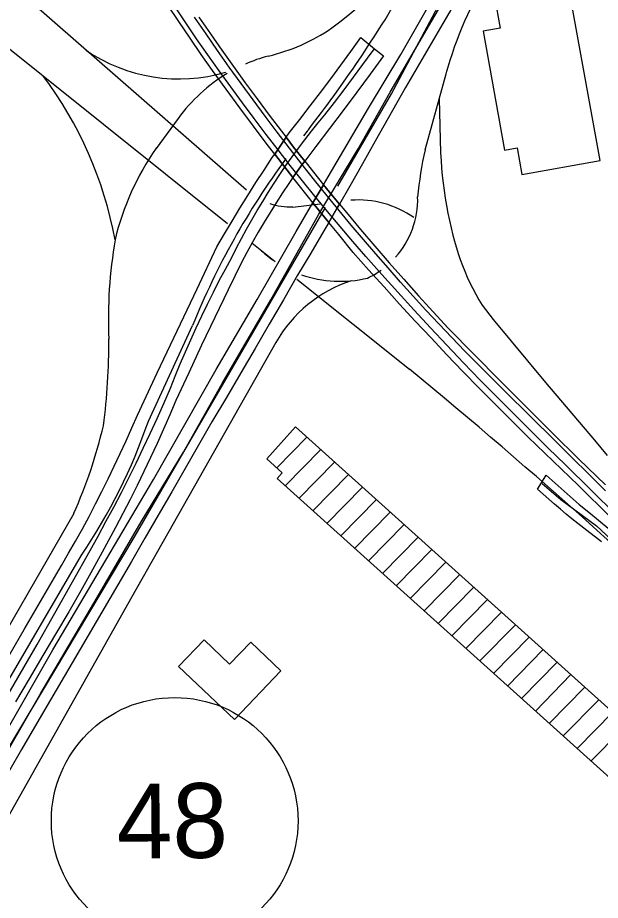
# Model space of a CAD drawing. Extents: x 3625074 to 3663148, y 511451 to 537151.
# Drawn here: x 3645924 to 3646704, y 529382 to 530563 of the extents above; entities that cross this region are included whole.
import ezdxf

# ---------------------------------------------------------------- set-up
doc = ezdxf.new("R2010")
doc.units = 0
for name, color, linetype in [('V-BLDG-OTLN', 7, 'Continuous'), ('V-BRDG-OTLN', 7, 'Continuous'), ('V-RAIL-TRAK', 7, 'Continuous'), ('V-ROAD-CNTR', 7, 'Continuous'), ('V-ROAD-IDEN', 7, 'Continuous')]:
    doc.layers.add(name, color=color, linetype=linetype)

msp = doc.modelspace()

# ---------------------------------------------------------------- linework, layer by layer
at = {"layer": 'V-BLDG-OTLN'}
for p, q in [((3646271, 529960.7), (3646311.3, 530001.8)), ((3646282.2, 529936.5), (3646329.9, 529985.1)), ((3646300.8, 529919.7), (3646348.5, 529968.4)), ((3646319.4, 529903), (3646367.1, 529951.6)), ((3646338, 529886.2), (3646385.7, 529934.9)), ((3646356.6, 529869.5), (3646404.3, 529918.1)), ((3646375.2, 529852.8), (3646422.9, 529901.4)), ((3646393.8, 529836), (3646441.5, 529884.7)), ((3646412.4, 529819.3), (3646460.1, 529867.9)), ((3646431, 529802.5), (3646478.7, 529851.2)), ((3646449.6, 529785.8), (3646497.3, 529834.4)), ((3646468.2, 529769.1), (3646515.9, 529817.7)), ((3646486.8, 529752.3), (3646534.5, 529801)), ((3646505.4, 529735.6), (3646553.1, 529784.2)), ((3646524, 529718.8), (3646571.7, 529767.5)), ((3646542.6, 529702.1), (3646590.3, 529750.7)), ((3646561.2, 529685.4), (3646608.9, 529734)), ((3646579.8, 529668.6), (3646627.5, 529717.3)), ((3646598.4, 529651.9), (3646646.1, 529700.5)), ((3646617, 529635.1), (3646664.7, 529683.8)), ((3646635.6, 529618.4), (3646683.3, 529667)), ((3646654.2, 529601.7), (3646701.9, 529650.3)), ((3646672.8, 529584.9), (3646720.5, 529633.6)), ((3646691.4, 529568.2), (3646739, 529616.8))]:
    msp.add_line(p, q, dxfattribs=at)
for points in [[(3646703.6, 530372.2), (3646664.6, 530588.6), (3646653.1, 530586.5), (3646646.2, 530624.6), (3646575.3, 530611.6), (3646562.4, 530591.6), (3646570.1, 530549.2), (3646547, 530545.1), (3646575.6, 530385.9), (3646592.5, 530389), (3646598.9, 530353.3)], [(3646936.4, 529439.2), (3646296.1, 530015.5), (3646257.6, 529972.8), (3646278.4, 529954), (3646271.4, 529946.2), (3646890.9, 529388.6)], [(3646139.8, 529694.8), (3646214.4, 529623.6), (3646276.7, 529689), (3646236.3, 529727.5), (3646208, 529697.8), (3646173.8, 529730.4)]]:
    msp.add_lwpolyline(points, close=True, dxfattribs=at)
at = {"layer": 'V-BRDG-OTLN'}
for p, q in [((3646140.2, 530558), (3646125.5, 530580.1)), ((3646155, 530536), (3646140.2, 530558)), ((3646167, 530564), (3646182.3, 530541.8)), ((3646182.3, 530541.8), (3646197.7, 530519.8)), ((3646170, 530514.1), (3646155, 530536)), ((3646197.7, 530519.8), (3646213.3, 530497.8)), ((3646185.2, 530492.4), (3646170, 530514.1)), ((3646213.3, 530497.8), (3646229, 530476)), ((3646203.2, 530467.5), (3646185.2, 530492.4)), ((3646229, 530476), (3646244.9, 530454.4)), ((3646221.5, 530442.7), (3646203.2, 530467.5)), ((3646244.9, 530454.4), (3646261, 530432.8)), ((3646239.9, 530418), (3646221.5, 530442.7)), ((3646261, 530432.8), (3646277.2, 530411.3)), ((3646258.4, 530393.5), (3646239.9, 530418)), ((3646277.2, 530411.3), (3646283.6, 530403.1)), ((3646283.6, 530403.1), (3646276.4, 530392.7)), ((3646268.3, 530380.7), (3646258.4, 530393.5)), ((3646276.4, 530392.7), (3646268.3, 530380.7))]:
    msp.add_line(p, q, dxfattribs=at)
for points in [[(3646354.9, 530313.5), (3646345.5, 530324.9), (3646333.6, 530339.5), (3646340, 530350.4), (3646393.6, 530441.9), (3646437.2, 530513.8), (3646483.4, 530595.4), (3646529.6, 530674.9), (3646542.2, 530668.9), (3646555.4, 530661.6), (3646493.1, 530555.5), (3646443.5, 530469.7), (3646402.7, 530397.8), (3646385.8, 530367.7), (3646368.8, 530337.7)], [(3646308.4, 530371), (3646293.6, 530390), (3646283.6, 530403.1), (3646287.8, 530409.2), (3646301.9, 530427.1), (3646315.9, 530445.1), (3646329.7, 530463.2), (3646343.4, 530481.4), (3646356.9, 530499.7), (3646370.3, 530518.1), (3646383.6, 530536.6), (3646401.8, 530521.7), (3646413.7, 530512.3), (3646395.9, 530487.8), (3646378, 530463.4), (3646359.9, 530439.2), (3646341.8, 530414.9), (3646323.5, 530390.8)], [(3646308.4, 530371), (3646305.1, 530366.7), (3646296.1, 530354.1), (3646292.7, 530349.2), (3646277.2, 530369.1), (3646268.3, 530380.7), (3646276.4, 530392.7), (3646283.6, 530403.1), (3646293.6, 530390)], [(3646333.6, 530339.5), (3646319.5, 530315.4), (3646315.2, 530320.7), (3646296.1, 530344.9), (3646292.7, 530349.2), (3646296.1, 530354.1), (3646305.1, 530366.7), (3646308.4, 530371), (3646310.2, 530368.8), (3646326.9, 530347.8)], [(3646354.9, 530313.5), (3646351.6, 530307.7), (3646340.7, 530289), (3646334.4, 530296.7), (3646319.5, 530315.4), (3646333.6, 530339.5), (3646345.5, 530324.9)]]:
    msp.add_lwpolyline(points, close=True, dxfattribs=at)
for points in [[(3645811.3, 529409), (3645888.4, 529543), (3645955.5, 529659.1), (3646030.8, 529787), (3646089.8, 529888.4), (3646146.3, 529981.4), (3646197.9, 530073.7), (3646263.1, 530185.5), (3646327.4, 530300.2), (3646379.8, 530387.6), (3646422.8, 530463.7), (3646478.5, 530558.8), (3646530.9, 530648.3), (3646541.8, 530668.2)], [(3645867.7, 529581.8), (3645950.3, 529724.3), (3646021.3, 529850.1), (3646032.1, 529869.3), (3646042.6, 529888.7), (3646053, 529908.1), (3646063.2, 529927.6), (3646073.2, 529947.3), (3646082.9, 529967), (3646092.5, 529986.9), (3646101.9, 530006.8), (3646111.1, 530026.8), (3646120.1, 530046.9), (3646128.9, 530067.2), (3646135.3, 530083.5), (3646142, 530099.8), (3646148.9, 530116), (3646155.9, 530132.1), (3646163.2, 530148.1), (3646170.7, 530164), (3646178.3, 530179.9), (3646186.2, 530195.6), (3646194.2, 530211.2), (3646202.4, 530226.8), (3646210.8, 530242.2), (3646217.2, 530255), (3646223.9, 530267.7), (3646230.7, 530280.2), (3646237.6, 530292.7), (3646244.8, 530305), (3646252.2, 530317.3), (3646259.7, 530329.4), (3646267.4, 530341.5), (3646275.3, 530353.4), (3646283.4, 530365.2), (3646291.6, 530376.8), (3646300, 530388.4), (3646308.6, 530399.8), (3646317.4, 530411.1), (3646326.3, 530422.3), (3646335.4, 530433.3), (3646348.3, 530449.9), (3646361.1, 530466.6), (3646373.7, 530483.4), (3646386.2, 530500.4), (3646398.5, 530517.4), (3646401.8, 530521.7), (3646402, 530522)], [(3645908, 529701), (3645932.9, 529744.1), (3645958, 529787.1), (3645983.2, 529830), (3645992.6, 529846.2), (3646001.9, 529862.6), (3646011, 529879), (3646019.9, 529895.6), (3646028.6, 529912.3), (3646037.1, 529929), (3646045.5, 529945.8), (3646053.7, 529962.8), (3646061.7, 529979.8), (3646069.5, 529996.9), (3646077.1, 530014.1), (3646084.6, 530031.3), (3646111.1, 530087.6), (3646137.7, 530143.9), (3646164.4, 530200.1), (3646191.1, 530256.3), (3646201.1, 530273.7), (3646211.4, 530291), (3646221.8, 530308.2), (3646232.3, 530325.4), (3646243.1, 530342.4), (3646254, 530359.2), (3646265.1, 530376), (3646268.3, 530380.7), (3646277.2, 530369.1), (3646292.7, 530349.2), (3646287.4, 530341.4), (3646278.8, 530328.6), (3646270.3, 530315.6), (3646262.1, 530302.6), (3646254.1, 530289.4), (3646246.2, 530276.1), (3646238.6, 530262.6), (3646231.2, 530249.1), (3646223.9, 530235.5), (3646205.9, 530198.8), (3646188.1, 530161.9), (3646170.5, 530125), (3646153.2, 530088), (3646136, 530050.9), (3646127.9, 530031.7), (3646119.5, 530012.5), (3646111, 529993.4), (3646102.2, 529974.4), (3646093.3, 529955.6), (3646084.1, 529936.8), (3646074.8, 529918.1), (3646065.2, 529899.5), (3646055.5, 529881), (3646040.2, 529852.6), (3646024.6, 529824.3), (3646008.8, 529796.1), (3645992.8, 529768), (3645976.5, 529740.1), (3645958.1, 529709.3), (3645939.8, 529678.4), (3645921.7, 529647.4)], [(3645908.5, 529606.7), (3645971.5, 529716.9), (3646042.6, 529836.9), (3646106.2, 529945.1), (3646189.9, 530092.3), (3646244.9, 530185.8), (3646297.1, 530277.2), (3646319.5, 530315.4), (3646334.4, 530296.7), (3646340.7, 530289), (3646334.2, 530277.9), (3646316.6, 530248.1), (3646298.8, 530218.5), (3646280, 530185.7), (3646261, 530152.9), (3646242, 530120.2), (3646222.8, 530087.6), (3646203.6, 530055), (3646184.3, 530022.4), (3646166.4, 529991.1), (3646148.6, 529959.9), (3646130.6, 529928.6), (3646112.6, 529897.4), (3646094.6, 529866.3), (3646076.5, 529835.1), (3646058.3, 529804.1), (3645947.1, 529613.6), (3645929.6, 529583.5), (3645912.1, 529553.4)], [(3646340.7, 530289), (3646351.6, 530307.7), (3646354.9, 530313.5), (3646364.2, 530302.3), (3646383.2, 530279.7), (3646402.3, 530257.3), (3646421.6, 530235.1), (3646441, 530213), (3646460.7, 530191.1), (3646480.4, 530169.3), (3646500.4, 530147.6), (3646535.1, 530112.3), (3646570, 530077.1), (3646605, 530042), (3646640.1, 530007.1), (3646675.4, 529972.3), (3646710.8, 529937.7)], [(3647283.5, 529332.7), (3647215.9, 529399), (3647121.5, 529492.6), (3647027.3, 529586.5), (3646933.3, 529680.5), (3646847, 529766.1), (3646760.7, 529851.9), (3646674.5, 529937.6), (3646652, 529958.9), (3646629.7, 529980.3), (3646607.5, 530001.9), (3646585.4, 530023.6), (3646563.5, 530045.5), (3646541.8, 530067.5), (3646520.2, 530089.7), (3646498.7, 530112), (3646477.5, 530134.5), (3646456.3, 530157.2), (3646435.4, 530179.9), (3646414.6, 530202.9), (3646393.9, 530225.9), (3646373.4, 530249.1), (3646353.9, 530272.9), (3646340.7, 530289)], [(3646705.6, 529861.8), (3646697.6, 529867.7), (3646689.7, 529873.8), (3646681.8, 529879.9), (3646673.9, 529886.1), (3646666, 529892.4), (3646658.2, 529898.8), (3646650.5, 529905.3), (3646642.8, 529911.9), (3646635.1, 529918.6), (3646627.5, 529925.4), (3646620, 529932.2), (3646625.3, 529940.5), (3646631.4, 529951), (3646675.6, 529911.7), (3646688.6, 529901.3), (3646701.5, 529890.8), (3646714.4, 529880.1)], [(3646626.1, 529939.8), (3646651.3, 529918.1), (3646698.8, 529883.1), (3646743.8, 529841.1), (3646781.7, 529805.8), (3646922.1, 529674.4), (3647086.6, 529510.2), (3647308.7, 529290.5), (3647474.6, 529127.7), (3647627.7, 528977.2), (3647750, 528857.8), (3647908.8, 528703.2), (3648029.2, 528581), (3648152.4, 528459.4)]]:
    msp.add_lwpolyline(points, dxfattribs=at)
at = {"layer": 'V-RAIL-TRAK'}
for points in [[(3646339, 530303.9), (3646322.2, 530324.3), (3646305.6, 530344.8), (3646289.2, 530365.4), (3646272.9, 530386.2), (3646256.8, 530407), (3646240.9, 530428.1), (3646225.1, 530449.2), (3646209.5, 530470.5), (3646194.1, 530491.9), (3646178.9, 530513.4), (3646163.8, 530535), (3646148.6, 530557.7), (3646133.5, 530580.4)], [(3646710.9, 529929.9), (3646643.6, 529996.6), (3646576.3, 530063.3), (3646558.3, 530081), (3646540.5, 530098.9), (3646522.8, 530117), (3646505.3, 530135.1), (3646487.9, 530153.5), (3646470.7, 530171.9), (3646453.6, 530190.6), (3646436.7, 530209.3), (3646420, 530228.2), (3646403.4, 530247.2), (3646386.9, 530266.4), (3646370.7, 530285.7), (3646354.5, 530305.2), (3646338.6, 530324.7), (3646321.6, 530345.8), (3646304.8, 530367.1), (3646288.2, 530388.5), (3646271.8, 530409.9), (3646255.4, 530431.6), (3646239.3, 530453.3), (3646223.3, 530475.2), (3646207.5, 530497.2), (3646191.9, 530519.3), (3646176.4, 530541.5), (3646161.1, 530563.8)], [(3647556.2, 529072.7), (3647237.1, 529391), (3647146, 529481.6), (3647054.7, 529572), (3646963.1, 529662.1), (3646861.3, 529763.1), (3646759.4, 529863.9), (3646657.4, 529964.7), (3646634.3, 529987.1), (3646611.3, 530009.6), (3646588.5, 530032.3), (3646565.8, 530055.2), (3646543.3, 530078.2), (3646521, 530101.4), (3646498.8, 530124.7), (3646476.7, 530148.2), (3646454.9, 530171.8), (3646433.2, 530195.6), (3646411.6, 530219.5), (3646390.2, 530243.6), (3646373, 530263.6), (3646355.9, 530283.7), (3646339, 530303.9)]]:
    msp.add_lwpolyline(points, dxfattribs=at)
at = {"layer": 'V-ROAD-CNTR'}
for points in [[(3646352.8, 530337.7), (3646424.5, 530461.4), (3646655.6, 530896), (3646936.1, 531373.1)], [(3646230.5, 530332.3), (3645885.7, 530633.4), (3645702.3, 530792.2)], [(3645709.4, 530685.3), (3646205.1, 530287.9)], [(3646469.4, 530386.4), (3646497.5, 530488)], [(3646488.2, 530454.6), (3646490.3, 530382.1), (3646490.8, 530372), (3646491.5, 530361.9), (3646492.4, 530351.8), (3646493.5, 530341.7), (3646494.8, 530331.7), (3646496.3, 530321.7), (3646498, 530311.7), (3646499.9, 530301.7), (3646502, 530291.8), (3646504.2, 530282), (3646506.7, 530272.2), (3646508.8, 530263.9), (3646513.7, 530247.6), (3646516.4, 530239.6), (3646519.4, 530231.6), (3646522.5, 530223.7), (3646525.9, 530215.9), (3646529.5, 530208.1), (3646533.2, 530200.5), (3646537.2, 530193), (3646541.3, 530185.6), (3646545.7, 530178.2), (3646560.5, 530159.2), (3646630.4, 530074.8), (3646696, 529997.9), (3646713.2, 529977.3)], [(3646139.1, 530428.1), (3646109.8, 530388.3)], [(3644089.7, 526497.4), (3644224.3, 526724.3), (3645191.2, 528383.9), (3645330.9, 528601.1), (3645523.7, 528912.9), (3645820.8, 529433), (3646080.5, 529867.3), (3646336.2, 530309)], [(3646292.4, 530309.8), (3646329.1, 530314.2)], [(3646237.7, 530261.8), (3646268.7, 530237)], [(3646298.1, 530213.3), (3646448.6, 530092.7)], [(3646099.3, 530023.2), (3646158.3, 530151.1)], [(3646270, 530128.4), (3646077.3, 529788), (3645886.4, 529449.1)], [(3645999.6, 529899.7), (3645715.4, 529406.5), (3645583.1, 529181.5), (3645419.2, 528845)], [(3644089.3, 526582.8), (3644895.4, 527968.3), (3645323.8, 528688.4), (3645602, 529144.8), (3646009.9, 529843.9)]]:
    msp.add_lwpolyline(points, dxfattribs=at)
for centre, radius, start, end in [((3646115.1, 530874.4), 397.7, 305.2295, 336.6547), ((3646974.1, 530359.7), 493.6, 147.5161, 164.9409), ((3644942.5, 531477.3), 1735.3, 322.1813, 329.7697), ((3646204, 530751.7), 246.2, 283.0183, 304.8079), ((3646140.5, 530703), 221.7, 235.7162, 286.3146), ((3646317.6, 530299.9), 219.8, 105.3396, 113.7255), ((3645533.6, 530168), 530.4, 10.6514, 36.8372), ((3646317.6, 530299.9), 219.8, 120.8631, 144.2935), ((3647112, 529764.1), 1029.2, 140.8953, 141.4779), ((3646401.1, 530183.9), 355.9, 144.9401, 166.6631), ((3646928.4, 530282.5), 470.6, 167.2439, 175.0412), ((3647112, 529764.1), 1029.2, 143.6212, 157.9146), ((3646379.9, 530190.3), 128.9, 54.7398, 94.3416), ((3646343.2, 530320.2), 116.4, 318.1022, 1.4854), ((3646289.8, 530399.3), 89.5, 251.8206, 271.6844), ((3646669.8, 530160.2), 624, 170.2402, 182.489), ((3646355.7, 530365.9), 155.6, 226.4246, 234.8294), ((3646343.2, 530320.2), 116.4, 295.0223, 305.4503), ((3646426.1, 530040.9), 178.9, 108.0224, 150.7479), ((3646355.7, 530365.9), 155.6, 250.5872, 283.6666), ((3645088, 530134.4), 958.5, 352.9679, 359.9246), ((3641683.7, 524296.6), 7503.3, 45.63328, 50.57704), ((3645386.1, 530267), 753.7, 325.8549, 341.1256), ((3645408.3, 530164.7), 647.9, 335.8643, 346.8291)]:
    msp.add_arc(centre, radius, start, end, dxfattribs=at)
at = {"layer": 'V-ROAD-IDEN'}
msp.add_circle((3646134.5, 529488.2), 165, dxfattribs=at)
msp.add_circle((3646134.5, 529488.2), 165, dxfattribs=at)

# ---------------------------------------------------------------- texts
msp.add_text('48', height=100, rotation=0.575, dxfattribs=at).set_placement((3646057.4, 529437.4))

doc.saveas('drawing.dxf')
